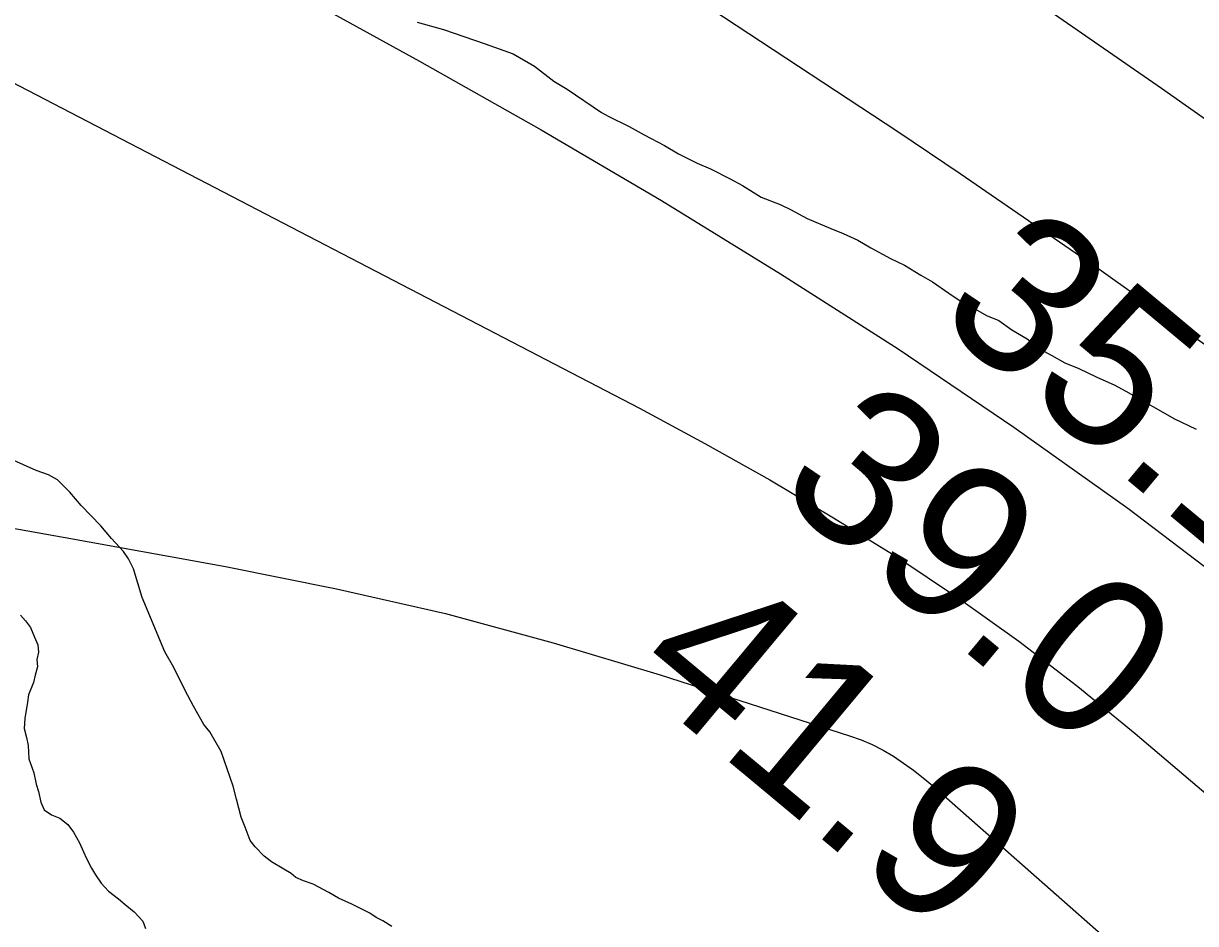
# Model space of a CAD drawing. Extents: x 3245246 to 3283090, y 806824 to 832173.
# Drawn here: x 3267247.3 to 3267744.4, y 817238.8 to 817620.8 of the extents above; entities that cross this region are included whole.
import ezdxf

# ---------------------------------------------------------------- set-up
doc = ezdxf.new("R2010")
doc.units = 0
for name, color, linetype in [('V-RIVR-RANG', 7, 'Continuous'), ('V-ROAD-CNTR', 7, 'Continuous'), ('V-SITE-VEGE', 7, 'Continuous'), ('V-TOPO-MAJR', 7, 'Continuous'), ('V-TOPO-MINR', 7, 'Continuous'), ('V-TOPO-SHOR', 7, 'Continuous')]:
    doc.layers.add(name, color=color, linetype=linetype)

msp = doc.modelspace()

# ---------------------------------------------------------------- linework, layer by layer
at = {"layer": 'V-ROAD-CNTR'}
msp.add_spline([(3265843.13, 823432.94), (3265858.98, 823417.12), (3265884.36, 823393.48), (3265921.56, 823385.9), (3265988.57, 823351.07), (3266047.21, 823332.33), (3266110.89, 823317.69), (3266174.63, 823302.49), (3266237.94, 823256.14), (3266318.96, 823213.69), (3266446.25, 823144.04), (3266598.22, 823070.18), (3266698.27, 823024.21), (3266809.76, 822977.55), (3266902.83, 822954.65), (3266981.51, 822929.37), (3267047.02, 822922.93), (3267126.67, 822926.97), (3267196.8, 822934.46), (3267240.76, 822931.16), (3267315.46, 822929.02), (3267389.48, 822902.91), (3267472.52, 822855.33), (3267548.21, 822799.11), (3267673.18, 822703.23), (3267729.53, 822659.19), (3267800.82, 822580.02), (3267841.58, 822514.78), (3267890.36, 822443.64), (3267961.46, 822390.31), (3268026.22, 822347.95), (3268097.47, 822313.66), (3268226.82, 822221.48), (3268328.91, 822136.16), (3268437.97, 822030.19), (3268539.63, 821913.73), (3268611.4, 821855.02), (3268669.68, 821832.99), (3268741.62, 821835.21), (3268780.98, 821862.31), (3268824.18, 821916.6), (3268873.06, 822006.27), (3268932.52, 822098.07), (3268972.12, 822145.49), (3269019.4, 822162.03), (3269055.98, 822158.33), (3269086.75, 822138.72), (3269215.73, 821995.56), (3269467.12, 821682.49), (3269665.02, 821425.34), (3269890.24, 821132.34), (3269935.57, 821060.84), (3269937.76, 820947.01), (3269911.92, 820878.37), (3269882.42, 820803.43), (3269850.37, 820754.68), (3269820.83, 820702.94), (3269847.45, 820661.45), (3269995.31, 820504.9), (3270135.08, 820342.32), (3270215.8, 820249.25), (3270280.88, 820161.54), (3270409.84, 819983.24), (3270585.16, 819734.7), (3270723.07, 819531.19), (3270847.77, 819342.24), (3270941.21, 819194.89), (3271024.16, 819065.03), (3271103.72, 818955.95), (3271217.86, 818809.2), (3271322.11, 818665.04), (3271450.94, 818481.15), (3271547.8, 818329.85), (3271656.16, 818158.96), (3271778.9, 817965.4), (3271939.04, 817707.54), (3272036.56, 817466.51), (3272126.72, 817285.29), (3272211.94, 817051.13), (3272318, 816867.47), (3272429.35, 816683.19), (3272508.65, 816556.22), (3272571.56, 816398.68), (3272670.41, 816197), (3272779.92, 816022.86), (3272872.13, 815803.22), (3272964.65, 815556.57)], degree=3, dxfattribs=at)
at = {"layer": 'V-SITE-VEGE'}
for p, q in [((3267414.23, 817621.42), (3267425.37, 817618.22)), ((3267425.37, 817618.22), (3267443.1, 817612.2)), ((3267443.1, 817612.2), (3267454.92, 817607.96)), ((3267454.92, 817607.96), (3267463.95, 817602.69)), ((3267463.95, 817602.69), (3267472.27, 817596.38)), ((3267472.27, 817596.38), (3267477.83, 817592.86)), ((3267477.83, 817592.86), (3267492.41, 817583.03)), ((3267492.41, 817583.03), (3267495.53, 817581.28)), ((3267495.53, 817581.28), (3267504.22, 817577.05)), ((3267504.22, 817577.05), (3267510.47, 817573.54)), ((3267510.47, 817573.54), (3267519.15, 817568.96)), ((3267519.15, 817568.96), (3267525.06, 817565.45)), ((3267525.06, 817565.45), (3267533.05, 817561.57)), ((3267533.05, 817561.57), (3267538.61, 817559.1)), ((3267538.61, 817559.1), (3267546.95, 817554.88)), ((3267546.95, 817554.88), (3267552.16, 817552.07)), ((3267552.16, 817552.07), (3267560.14, 817547.15)), ((3267560.14, 817547.15), (3267568.14, 817543.97)), ((3267568.14, 817543.97), (3267572.65, 817541.85)), ((3267572.65, 817541.85), (3267579.6, 817537.99)), ((3267579.6, 817537.99), (3267589.68, 817533.76)), ((3267589.68, 817533.76), (3267594.89, 817531.64)), ((3267594.89, 817531.64), (3267601.15, 817528.82)), ((3267601.15, 817528.82), (3267606.7, 817525.65)), ((3267606.7, 817525.65), (3267615.04, 817521.08)), ((3267615.04, 817521.08), (3267620.95, 817518.26)), ((3267620.95, 817518.26), (3267627.89, 817514.05)), ((3267627.89, 817514.05), (3267632.75, 817511.23)), ((3267632.75, 817511.23), (3267639.69, 817506.32)), ((3267639.69, 817506.32), (3267644.55, 817503.16)), ((3267644.55, 817503.16), (3267649.07, 817500.7)), ((3267649.07, 817500.7), (3267655.67, 817496.83)), ((3267655.67, 817496.83), (3267660.88, 817494.71)), ((3267660.88, 817494.71), (3267666.43, 817490.85)), ((3267666.43, 817490.85), (3267673.03, 817486.98)), ((3267673.03, 817486.98), (3267679.97, 817481.72)), ((3267679.97, 817481.72), (3267683.44, 817479.96)), ((3267683.44, 817479.96), (3267689, 817476.8)), ((3267689, 817476.8), (3267694.91, 817474.33)), ((3267694.91, 817474.33), (3267702.2, 817470.81)), ((3267702.2, 817470.81), (3267710.2, 817467.28)), ((3267710.2, 817467.28), (3267716.1, 817464.12)), ((3267716.1, 817464.12), (3267724.43, 817459.19)), ((3267724.43, 817459.19), (3267726.52, 817458.14)), ((3267726.52, 817458.14), (3267735.2, 817453.22)), ((3267735.2, 817453.22), (3267744.58, 817448.64)), ((3267252.65, 817431.04), (3267241.88, 817435.97)), ((3267257.87, 817429.27), (3267252.65, 817431.04)), ((3267261.69, 817427.16), (3267257.87, 817429.27)), ((3267266.88, 817421.91), (3267261.69, 817427.16)), ((3267271.73, 817416.31), (3267266.88, 817421.91)), ((3267280.04, 817407.56), (3267271.73, 817416.31)), ((3267284.54, 817402.31), (3267280.04, 817407.56)), ((3267289.74, 817396.71), (3267284.54, 817402.31)), ((3267291.81, 817393.56), (3267289.74, 817396.71)), ((3267293.88, 817389.37), (3267291.81, 817393.56)), ((3267297.65, 817377.16), (3267293.88, 817389.37)), ((3267307.28, 817354.12), (3267297.65, 817377.16)), ((3267311.07, 817347.48), (3267307.28, 817354.12)), ((3267315.9, 817337.7), (3267311.07, 817347.48)), ((3267319.35, 817331.06), (3267315.9, 817337.7)), ((3267323.83, 817323.38), (3267319.35, 817331.06)), ((3267326.26, 817320.23), (3267323.83, 817323.38)), ((3267331.09, 817311.84), (3267326.26, 817320.23)), ((3267336.24, 817297.19), (3267331.09, 817311.84)), ((3267337.6, 817291.6), (3267336.24, 817297.19)), ((3267339.65, 817283.93), (3267337.6, 817291.6)), ((3267341.37, 817279.74), (3267339.65, 817283.93)), ((3267343.43, 817274.16), (3267341.37, 817279.74)), ((3267345.5, 817271.36), (3267343.43, 817274.16)), ((3267349.32, 817267.51), (3267345.5, 817271.36)), ((3267352.44, 817265.06), (3267349.32, 817267.51)), ((3267357.65, 817261.89), (3267352.44, 817265.06)), ((3267360.77, 817260.13), (3267357.65, 817261.89)), ((3267362.85, 817258.38), (3267360.77, 817260.13)), ((3267365.98, 817256.97), (3267362.85, 817258.38)), ((3267370.15, 817255.56), (3267365.98, 817256.97)), ((3267376.75, 817252.04), (3267370.15, 817255.56)), ((3267380.92, 817249.58), (3267376.75, 817252.04)), ((3267386.48, 817247.11), (3267380.92, 817249.58)), ((3267394.12, 817243.24), (3267386.48, 817247.11)), ((3267396.9, 817241.48), (3267394.12, 817243.24)), ((3267399.68, 817240.07), (3267396.9, 817241.48)), ((3267403.5, 817237.62), (3267399.68, 817240.07))]:
    msp.add_line(p, q, dxfattribs=at)
at = {"layer": 'V-TOPO-MAJR'}
msp.add_lwpolyline([(3266727.27, 818056.64), (3266763.18, 818029.72), (3266856.5, 817954.38), (3266939.76, 817890.73), (3267025.07, 817830.13), (3267113.45, 817774.12), (3267203.89, 817721.16), (3267415.24, 817604.78), (3267466.82, 817575.61), (3267517.94, 817545.67), (3267568.35, 817514.56), (3267618.3, 817482.68), (3267667.34, 817449.45), (3267715.61, 817415.17), (3267762.74, 817379.35)], dxfattribs=at)
at = {"layer": 'V-TOPO-MINR'}
for points in [[(3266673.82, 818222.01), (3266757.88, 818189.75), (3266807.12, 818169.71), (3266865.15, 818144.15), (3266922.06, 818116.45), (3266977.3, 818085.55), (3267031.43, 818052.51), (3267084.82, 818018.04), (3267138.35, 817983.79), (3267192.1, 817949.87), (3267245.98, 817916.18), (3267278.91, 817895.73), (3267349.02, 817851.47), (3267418.68, 817806.5), (3267487.65, 817760.49), (3267556.16, 817713.78), (3267729.99, 817593.33), (3267771.49, 817564.1)], [(3266741.91, 818128.22), (3266800.24, 818097.09), (3266856.44, 818062.27), (3266911.24, 818025), (3266941.37, 818003.05), (3267010.87, 817954.02), (3267081.3, 817906.43), (3267153.14, 817860.99), (3267225.92, 817816.98), (3267318.1, 817763.12), (3267394.13, 817717.73), (3267469.57, 817671.4), (3267544.12, 817623.66), (3267618.08, 817574.97), (3267644.55, 817557.19), (3267704.31, 817515.98), (3267763.39, 817473.82)], [(3266628.42, 818036.94), (3266775.68, 817906.33), (3266870.89, 817827.99), (3266969.53, 817754.65), (3267073.32, 817688.8), (3267180.54, 817627.94), (3267508.5, 817457.53), (3267536.28, 817442.61), (3267563.77, 817427.2), (3267590.84, 817411.05), (3267617.62, 817394.41), (3267643.81, 817376.89), (3267669.49, 817358.68), (3267694.41, 817339.44), (3267718.83, 817319.52), (3267990.91, 817088.21)], [(3267211.01, 817412.36), (3267265, 817402.62), (3267318.98, 817392.9), (3267333.62, 817390.26), (3267380.06, 817380.94), (3267426.2, 817370.4), (3267471.88, 817358.03), (3267517.25, 817344.44), (3267597.67, 817318.58), (3267602.52, 817316.81), (3267607.25, 817314.8), (3267611.82, 817312.44), (3267616.27, 817309.83), (3267620.57, 817306.94), (3267624.77, 817303.93), (3267628.83, 817300.73), (3267632.79, 817297.4), (3268049.85, 816929.72)]]:
    msp.add_lwpolyline(points, dxfattribs=at)
at = {"layer": 'V-TOPO-SHOR'}
for points in [[(3267246.05, 817369.77), (3267248.13, 817367.32), (3267250.21, 817364.52), (3267251.93, 817360.33), (3267253.3, 817357.19), (3267253.63, 817354.05), (3267252.92, 817350.92), (3267253.25, 817347.78), (3267252.19, 817344.31), (3267251.48, 817341.18), (3267249.36, 817335.96), (3267249, 817332.83), (3267247.91, 817325.87), (3267247.54, 817321.69), (3267248.57, 817317.85), (3267249.25, 817314.37), (3267249.56, 817308.79), (3267251.62, 817302.86), (3267252.64, 817297.98), (3267253.67, 817294.84), (3267254.69, 817290.3), (3267256.07, 817287.16), (3267259.19, 817285.05), (3267262.67, 817283.64), (3267266.14, 817280.84), (3267268.56, 817277.69), (3267270.97, 817273.15), (3267272.69, 817269.31), (3267274.07, 817266.51), (3267276.14, 817262.32), (3267277.87, 817259.53), (3267280.29, 817256.03), (3267283.4, 817252.53), (3267287.56, 817249.37), (3267290.34, 817246.92)], [(3267290.34, 817246.92), (3267294.16, 817243.77), (3267297.96, 817239.91), (3267298.99, 817236.77)]]:
    msp.add_lwpolyline(points, dxfattribs=at)

# ---------------------------------------------------------------- texts
at = {"layer": 'V-RIVR-RANG'}
for s, p in [('35.1', (3267632.83, 817495.88)), ('39.0', (3267564.95, 817422.28)), ('41.9', (3267503.16, 817343.6))]:
    msp.add_text(s, height=67, rotation=320.1983, dxfattribs=at).set_placement(p)

doc.saveas('drawing.dxf')
